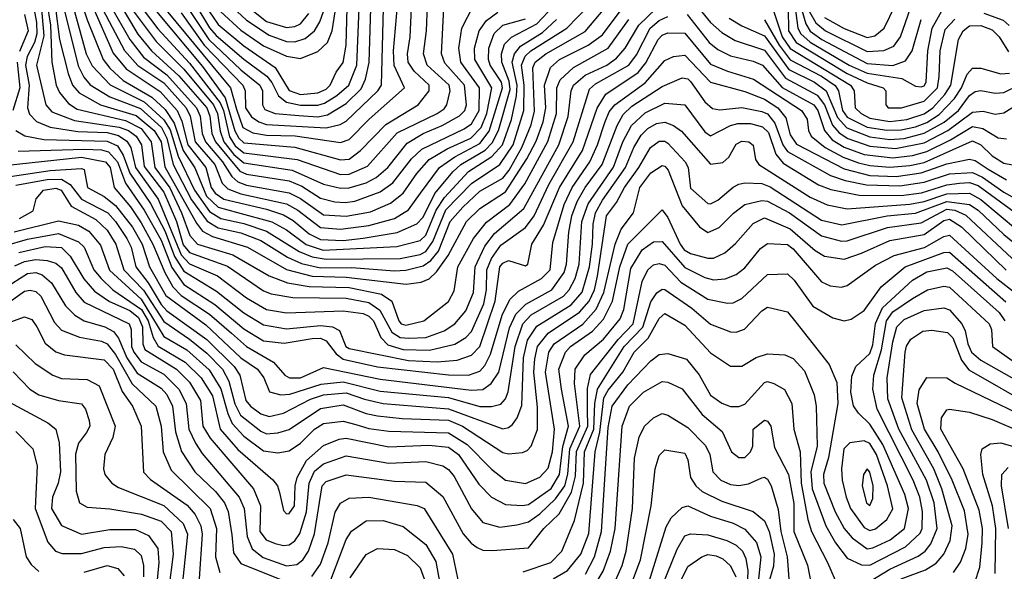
# Model space of a CAD drawing. Extents: x 501367 to 657802, y 482273 to 547541.
# Tile 303 of 656: x 606398 to 609857, y 501955 to 503895. Entities that reach past the tile are written whole.
import ezdxf

# ---------------------------------------------------------------- set-up
doc = ezdxf.new("R2010")
doc.units = 0

msp = doc.modelspace()

# ---------------------------------------------------------------- linework, layer by layer
at = {"layer": '0CON20XD'}
for points in [[(607111.7, 503971.7), (607195, 503892.8), (607275, 503839.8), (607335, 503818), (607365, 503816.7), (607401.1, 503828.9), (607434.1, 503855.9), (607452.3, 503887.7), (607530.9, 504109.1)], [(606588, 504038), (606634.7, 503894.7), (606691.3, 503755), (606714.4, 503724.4), (606761.4, 503681.4), (606862.4, 503622.4), (606909.2, 503579.2), (606941.3, 503531.3), (606972.1, 503435), (607013.2, 503373.2), (607054.3, 503274.3), (607095.4, 503235.4), (607163.2, 503216.8), (607283.5, 503183.5), (607335, 503155.6), (607405, 503104.1), (607463.7, 503083.7), (607723.4, 503096.6), (607805, 503118.5), (607825, 503137.3), (607861.2, 503225), (607891, 503269), (607975, 503360.3), (608056.8, 503413.2), (608093.9, 503455), (608125.8, 503544.2), (608143.4, 503626.6), (608145.5, 503665), (608128.5, 503745), (608135.8, 503774.2), (608158, 503802), (608235, 503849.8), (608284, 503895)], [(609115, 504033.8), (609160.4, 503880.4), (609175, 503854.7), (609216.1, 503825), (609375, 503740.6), (609465, 503734), (609510.1, 503749.9), (609533.5, 503785), (609565, 503895.3)], [(606730.2, 503985), (606813.6, 503843.6), (606860.8, 503785), (606957.1, 503697.1), (607055, 503585), (607066.5, 503555), (607073.6, 503495), (607085.6, 503465), (607171.8, 503361.8), (607195, 503351.2), (607345, 503327.9), (607389.4, 503309.4), (607455, 503266.8), (607505, 503254.6), (607541.5, 503251.5), (607575, 503256.9), (607665, 503288.7), (607709.1, 503320.9), (607775.1, 503404.9), (607810.6, 503439.4), (607959.6, 503510.4), (607985, 503528.4), (608011.8, 503575), (608013.8, 503655), (607948.1, 503745), (607940.6, 503795), (607951.7, 503865), (607992.2, 503945)], [(606825, 503989.7), (607040.4, 503730.4), (607120.2, 503620.2), (607154.2, 503504.1), (607167.9, 503477.9), (607185, 503461.1), (607365, 503446.8), (607525, 503401.3), (607555, 503404.2), (607595.7, 503435), (607684, 503526), (607797.6, 503595), (607836.8, 503645), (607836.2, 503665), (607783.9, 503713.9), (607763.4, 503745), (607760.6, 503775), (607769.9, 503835), (607774.6, 503935)], [(606850.5, 504005), (607139.1, 503655), (607159.9, 503579.9), (607182, 503515), (607217.1, 503497.1), (607265, 503488.7), (607366.1, 503486.1), (607525, 503462.6), (607555, 503473.8), (607625.6, 503545), (607749.8, 503655), (607714, 503734), (607711.8, 503785), (607725.1, 503945)], [(606473, 503945), (606482.6, 503837.4), (606457.3, 503735), (606490.4, 503595), (606510.5, 503570.5), (606590.6, 503540.6), (606747.1, 503517.1), (606780.2, 503505), (606807.7, 503485), (606826, 503455), (606835, 503378.3), (606905, 503287.7), (606949.5, 503185), (606972.9, 503102.9), (606995, 503076.4), (607128.2, 503028.2), (607255, 502941.6), (607281, 502931), (607357.7, 502917.7), (607545, 502914.9), (607625, 502899.6), (607663.3, 502873.3), (607705.8, 502795.8), (607735, 502777.5), (607764.9, 502775.1), (607825, 502777.4), (607889.8, 502800.2), (607926.6, 502825), (607965, 502870.5), (607992.8, 502935), (607997.9, 503025), (608031.9, 503098.1), (608066.7, 503143.3), (608168.8, 503231.2), (608292.4, 503455), (608325.4, 503554.6), (608335.4, 503645), (608343.3, 503665), (608385, 503699.7), (608461.1, 503735), (608495, 503759), (608525, 503794.3), (608573.1, 503875), (608665, 503964.8)], [(606493.7, 503955), (606506.3, 503875), (606511.1, 503745), (606526.2, 503665), (606538.4, 503638.4), (606569.6, 503599.6), (606600.5, 503580.5), (606769.8, 503539.8), (606825, 503512.1), (606859.7, 503465), (606872.9, 503375), (606925, 503302.8), (606967, 503215), (606995.6, 503135.6), (607023, 503105), (607147.2, 503067.2), (607275, 502994), (607338.8, 502968.8), (607415, 502956.9), (607555, 502952.5), (607669.2, 502929.2), (607705.3, 502905), (607730.3, 502835), (607738.4, 502825), (607755, 502820.7), (607817.8, 502835), (607905, 502903.3), (607925, 502940.8), (607937.5, 503025), (607991.8, 503125), (608037.5, 503182.5), (608120.3, 503245), (608173.1, 503316.9), (608253.7, 503466.3), (608284.1, 503565), (608284.6, 503655), (608297, 503683.1), (608343.1, 503726.9), (608465.2, 503795), (608538.6, 503895)], [(606649.8, 503950.2), (606726.8, 503776.8), (606771.7, 503721.7), (606892.1, 503642.1), (606951.2, 503575), (606968, 503538), (606988.9, 503455), (607051.9, 503375), (607070.8, 503305), (607085, 503284.4), (607115, 503263.9), (607265, 503228.8), (607325, 503208), (607358.5, 503188.5), (607415, 503142.1), (607455, 503121.2), (607535, 503117.6), (607605, 503125.9), (607723.9, 503146.1), (607793, 503177), (607815, 503199.8), (607856.9, 503283.1), (607919.9, 503360.1), (607947.9, 503385), (608033.7, 503436.3), (608058.4, 503461.6), (608080.2, 503505), (608120.9, 503649.1), (608118.2, 503678.2), (608091.7, 503745), (608090.9, 503775), (608101.7, 503808.3), (608126.2, 503833.8), (608215, 503880), (608275, 503943.1)], [(606809.8, 503959.8), (606883.1, 503863.1), (606995, 503742.4), (607102.1, 503602.1), (607114.6, 503575), (607135, 503482.8), (607155, 503451.3), (607185, 503425.9), (607372.7, 503402.7), (607525, 503350.5), (607555, 503351.4), (607620.4, 503379.6), (607723.7, 503496.3), (607864.2, 503565), (607888.9, 503581.1), (607898.5, 503595), (607910.4, 503645), (607906.3, 503665), (607830, 503735), (607816.6, 503775), (607827.5, 503855), (607830.6, 503945)], [(607032.1, 503972.1), (607095, 503878.4), (607185, 503802.8), (607296, 503726), (607345, 503645.4), (607385, 503631.9), (607445, 503637.3), (607475, 503650.7), (607489.3, 503665), (607509.9, 503710.1), (607535, 503743.8), (607544.9, 503805.1), (607548.7, 503935)], [(607156.3, 503976.3), (607265, 503888.8), (607335, 503867.4), (607365, 503870.5), (607385, 503880), (607414, 503916)], [(608766.4, 503956.4), (608825, 503885.2), (608865, 503849.8), (608911.9, 503821.9), (609015, 503787.2), (609088.5, 503688.5), (609199.1, 503629.1), (609225, 503595.7), (609253.7, 503523.7), (609276.8, 503496.8), (609307.4, 503477.4), (609385, 503449.8), (609475, 503442.1), (609575, 503462), (609658.8, 503505), (609745, 503569.2), (609782.5, 503572.5), (609825, 503562), (609855, 503567.3), (609958.3, 503631.7)], [(609119.8, 503955), (609131.4, 503865), (609142.5, 503845), (609175.6, 503815.6), (609312.1, 503735), (609375, 503706.2), (609497.4, 503687.4), (609545, 503660.4), (609565, 503658.7), (609575, 503662), (609582.3, 503675), (609588.7, 503785), (609603.5, 503865), (609636.3, 503923.7)], [(606415, 503913.4), (606428.3, 503855), (606397.7, 503782.3)], [(606447.6, 503935), (606457.4, 503885), (606457.8, 503845), (606450.2, 503815), (606424.6, 503765), (606418.4, 503735), (606431.9, 503665), (606425.7, 503585), (606432.2, 503562.2), (606456.7, 503536.7), (606505, 503516.6), (606602, 503502), (606705, 503498.2), (606745, 503487.3), (606775, 503467.7), (606788.5, 503445), (606804.4, 503375), (606885, 503263.8), (606965, 503067.8), (606995, 503035.9), (607093.4, 502993.4), (607195, 502916.8), (607265, 502875.2), (607335, 502863.4), (607535, 502871.1), (607605, 502861.3), (607625, 502852.5), (607641.4, 502835), (607666.8, 502776.8), (607690.9, 502750.9), (607745, 502734.9), (607837.2, 502732.8), (607926.6, 502753.4), (607965, 502777.3), (607985, 502798), (608028.8, 502895), (608037.8, 502945), (608039.4, 503015), (608055.4, 503054.6), (608088.1, 503101.9), (608175.6, 503164.4), (608205.1, 503205), (608257.2, 503315), (608341.9, 503465), (608399.4, 503650.6), (608420.6, 503669.4), (608537.7, 503735), (608565, 503771.7), (608613.4, 503865), (608645, 503892.1), (608675, 503906.2)], [(606522.7, 503945), (606537.8, 503825), (606568.5, 503705), (606584, 503665), (606606.9, 503636.9), (606682.5, 503595), (606807.2, 503557.2), (606870.5, 503505), (606894.9, 503465), (606907.4, 503377.4), (607018.7, 503178.7), (607040.8, 503150.8), (607075, 503131.8), (607198.8, 503095), (607335.7, 503015.7), (607425, 502992.2), (607545, 502989.7), (607755.3, 502964.7), (607808.3, 502971.7), (607836.9, 502983.1), (607862.2, 503007.8), (607903.4, 503065), (607968.2, 503185), (608015, 503230.8), (608105, 503289.7), (608179.9, 503405), (608212.5, 503467.5), (608237.2, 503535), (608245.9, 503585), (608241.6, 503665), (608263.1, 503726.9), (608295, 503754.3), (608395.2, 503804.8), (608445, 503841.4), (608508.1, 503925)], [(606551, 503945), (606603, 503733), (606622.9, 503692.9), (606645.3, 503665.3), (606715, 503623.5), (606822, 503582), (606895.9, 503515.9), (606915, 503478.3), (606937.1, 503385), (607001.5, 503261.5), (607056.5, 503186.5), (607095, 503162.8), (607175, 503144.5), (607245, 503117.9), (607339, 503059), (607387.6, 503037.6), (607455, 503022.5), (607565, 503023.3), (607715, 503011.2), (607755, 503013.7), (607815, 503028.5), (607841.9, 503048.1), (607868.9, 503081.1), (607910.2, 503185), (607954.5, 503235.5), (608015, 503291.1), (608095, 503337.7), (608117.3, 503365), (608162.4, 503445), (608194.7, 503525), (608206.7, 503573.3), (608201.2, 503725), (608208.9, 503745), (608246.7, 503775), (608385, 503853), (608453.8, 503935)], [(606584.7, 503945), (606631.6, 503775), (606652.4, 503732.4), (606715.7, 503665.7), (606835, 503606.1), (606905, 503542.9), (606926.8, 503506.8), (606954.9, 503415), (607011.9, 503295), (607065, 503220.6), (607105, 503195.3), (607185, 503178.1), (607265, 503151.1), (607379.4, 503079.4), (607425, 503060.8), (607475, 503052.5), (607735, 503054.3), (607805, 503069.3), (607825, 503080), (607849.9, 503115), (607895, 503225.4), (607985, 503318.5), (608085, 503385.7), (608131.3, 503455), (608169.3, 503575), (608170.1, 503665), (608161, 503735), (608173.3, 503766.7), (608193.2, 503785), (608320.8, 503865), (608397.2, 503945)], [(606690.2, 503930.2), (606766.6, 503786.6), (606813.1, 503733.1), (606905, 503672.5), (606983.4, 503585), (606996.7, 503555), (607014.9, 503465), (607083.7, 503385), (607109.4, 503319.4), (607129.3, 503299.3), (607175, 503281.7), (607335, 503246.6), (607375, 503225.1), (607455, 503164), (607525, 503158.4), (607625, 503170.8), (607714.7, 503195.3), (607763.7, 503226.3), (607805.7, 503285), (607872.5, 503375), (607927.2, 503412.8), (608015, 503459.1), (608047.2, 503502.8), (608094.7, 503655), (608090.2, 503675), (608051.3, 503735), (608045.3, 503755), (608046.6, 503795), (608065, 503846.2), (608095, 503875.9), (608175, 503898)], [(606715.8, 503945.9), (606785.2, 503825.2), (606833.2, 503763.2), (606915, 503700.3), (607019.6, 503585), (607032.4, 503555), (607039, 503495), (607051.2, 503465), (607110, 503395), (607143.1, 503343.1), (607164.4, 503324.4), (607195, 503312.8), (607345, 503286.2), (607385, 503265.4), (607465, 503208.5), (607545, 503203.3), (607630.9, 503219.1), (607701, 503249), (607745.1, 503284.9), (607793.8, 503353.8), (607837.1, 503402.9), (607899.9, 503440.2), (607982.4, 503477.6), (608019.8, 503515), (608039.7, 503565), (608056.5, 503655), (607997.4, 503755), (607995.7, 503795), (608012.1, 503855), (608038.5, 503891.5), (608078.4, 503921.6)], [(606796.3, 503926.3), (606877.7, 503817.7), (606975, 503720.7), (607078.5, 503595), (607092.9, 503565), (607102.3, 503502.3), (607115.8, 503465), (607150.8, 503420.8), (607185, 503391.2), (607355.1, 503365.1), (607465, 503315.7), (607525, 503302.6), (607555, 503303.6), (607615, 503320.4), (607650.2, 503339.8), (607691.2, 503375), (607759.5, 503460.5), (607815.2, 503494.8), (607882, 503522), (607943.6, 503556.4), (607962.2, 503575), (607968, 503595), (607960.8, 503665), (607891.7, 503741.7), (607880.5, 503775), (607888.4, 503935)], [(606965, 503918.5), (607045.7, 503805.7), (607181.5, 503665), (607189.7, 503645), (607191.4, 503585), (607212.9, 503552.9), (607238.4, 503535), (607265, 503525.9), (607475, 503514.2), (607524, 503526), (607545, 503538.4), (607656, 503645), (607669.6, 503665), (607676, 503935)], [(606987.9, 503937.9), (607062.5, 503825), (607175, 503718.5), (607242.3, 503665), (607250.6, 503645), (607251.5, 503595), (607258.7, 503578.7), (607295.3, 503565.3), (607378.3, 503558.3), (607445, 503553.1), (607479.6, 503560.4), (607545, 503600.5), (607598.1, 503651.9), (607613.2, 503685), (607626.2, 503743.8), (607631.6, 503935)], [(607016.4, 503946.4), (607065, 503865.7), (607088.6, 503838.6), (607185, 503756), (607266.1, 503696.1), (607284.1, 503674.1), (607307.4, 503627.4), (607335, 503605.1), (607385, 503594.5), (607445, 503594.3), (607468.9, 503601.1), (607512.1, 503627.9), (607554.6, 503665), (607582.1, 503735), (607590.3, 503935)], [(607103.5, 503923.5), (607175, 503857.4), (607255, 503802.5), (607335, 503766.7), (607385, 503758.5), (607445, 503783.4), (607479.8, 503815), (607495.4, 503855), (607510.2, 503945)], [(608742.9, 503912.9), (608820.2, 503815), (608850.3, 503790.3), (608895, 503768.1), (608975, 503749.1), (609007.8, 503735), (609076.2, 503656.2), (609188.4, 503595), (609202.6, 503575), (609225.1, 503505), (609252.6, 503472.6), (609295, 503446.6), (609365, 503421.1), (609465, 503409), (609535, 503417.6), (609585, 503431.4), (609668.1, 503471.9), (609745, 503518.9), (609782.2, 503512.2), (609835, 503479.6), (609865, 503475.8)], [(609046, 503926), (609077.2, 503835), (609105, 503793.3), (609316.8, 503665), (609330.2, 503645), (609332.8, 503585), (609353.8, 503565), (609385, 503548.9), (609455, 503537.1), (609515, 503543.3), (609575, 503564.2), (609605.9, 503585), (609648.5, 503631.5), (609669.2, 503665), (609696.2, 503825), (609712.7, 503855), (609735, 503873.1), (609775, 503874.1), (609815, 503858.6), (609839, 503835), (609872, 503782)], [(609098.2, 503935), (609099.3, 503855), (609125.8, 503815), (609305, 503705.9), (609375, 503672.5), (609431.5, 503655), (609440.5, 503645), (609440.5, 503595), (609449.4, 503585), (609496, 503585), (609575, 503607.9), (609622.7, 503655), (609628.3, 503695), (609632, 503785), (609649.8, 503860.2), (609682.9, 503897.1)], [(609172.7, 503922.7), (609195, 503883.2), (609228.4, 503855), (609375, 503782.4), (609434.1, 503785.9), (609468.8, 503801.2), (609492.3, 503835), (609527.4, 503935)], [(609225, 503902.7), (609295, 503863.9), (609375, 503832.4), (609402.2, 503837.8), (609435.4, 503864.6), (609474.2, 503945)], [(609785, 503918.2), (609852.6, 503892.6), (609874.3, 503874.3)], [(608890.6, 503900.6), (608935, 503873.5), (609015, 503837.7), (609099.6, 503719.6), (609190.7, 503675), (609231.6, 503645), (609270.7, 503550.7), (609304.4, 503514.4), (609385, 503482.3), (609455, 503473.8), (609505, 503477.3), (609575, 503495.4), (609645.5, 503534.5), (609696.1, 503575), (609735, 503627.7), (609755, 503641.9), (609775, 503646), (609825, 503635.9), (609855, 503638.8), (609913.1, 503666.9)], [(609015, 503894.8), (609065.8, 503805), (609105, 503753.9), (609215, 503695.9), (609263, 503663), (609274.7, 503645), (609288.3, 503575), (609305, 503552.4), (609375, 503517), (609445, 503506.3), (609495, 503507.5), (609545, 503518), (609585, 503533.4), (609628.5, 503561.5), (609682.6, 503617.4), (609706.8, 503655), (609726.7, 503703.3), (609745, 503723.9), (609775, 503724), (609844.6, 503704.6), (609875, 503707.1)], [(606384.7, 503505), (606416.2, 503486.2), (606483.1, 503473.1), (606705, 503468), (606741.2, 503451.2), (606761.4, 503418.6), (606785, 503355), (606857.7, 503247.7), (606909.2, 503149.2), (606942, 503062), (606975, 503010.1), (607089.5, 502939.5), (607185, 502863.4), (607255, 502821.1), (607335, 502808), (607455, 502819.5), (607497.1, 502815), (607522.1, 502802.1), (607544.1, 502745), (607555, 502738.3), (607764.1, 502695.9), (607865, 502691.8), (607935, 502696.8), (607985, 502714.5), (608014.5, 502745), (608068.8, 502905), (608085.1, 503025), (608095, 503038.9), (608115, 503047.7), (608175, 503028.9), (608182.9, 503035), (608197.1, 503105), (608238.4, 503171.6), (608294.7, 503305), (608374.9, 503435), (608426.3, 503583.7), (608457.4, 503632.6), (608570.5, 503709.5), (608597.3, 503742.7), (608641.2, 503825), (608655, 503840), (608675, 503848.4), (608735, 503847), (608825, 503738.6), (608884.2, 503714.2), (608975.5, 503685.5), (609145.2, 503575), (609164.4, 503545), (609169, 503505), (609179.1, 503485), (609227.3, 503445), (609291, 503411), (609345, 503391.5), (609385, 503381.6), (609455, 503375.8), (609525, 503381.7), (609575, 503393), (609745, 503468.4), (609775, 503454.8), (609815, 503416.2), (609855, 503389.8), (609886.3, 503383.7)], [(606388.8, 503745), (606399.1, 503655), (606373.7, 503575)], [(606392.5, 503432.5), (606625, 503439.7), (606685, 503437.3), (606709.6, 503429.6), (606741.3, 503395), (606769.3, 503319.3), (606835, 503224.5), (606895, 503119), (606933.1, 503023.1), (606975, 502963.5), (607083.1, 502893.1), (607185, 502807.3), (607255, 502765.1), (607327.3, 502757.3), (607425, 502773.8), (607455, 502774.7), (607475, 502765.4), (607509.9, 502719.9), (607535, 502701.2), (607655, 502673.9), (607905, 502645.3), (607975.3, 502644.7), (608015, 502659), (608031.9, 502678.1), (608051.9, 502718.1), (608092.5, 502855), (608119.6, 502910.4), (608150.5, 502939.5), (608230.7, 502985), (608261.9, 503015), (608271.5, 503111.5), (608311, 503245), (608339.1, 503305), (608401.5, 503395), (608428.3, 503455), (608453.5, 503533.5), (608469.5, 503570.5), (608488.3, 503595), (608595, 503673), (608665, 503751), (608695.2, 503764.8), (608735, 503769.8), (608825, 503674.8), (608945, 503641.8), (609015, 503614.7), (609061.4, 503585), (609090, 503550), (609105, 503489.3), (609127.1, 503457.1), (609295, 503370.3), (609385, 503346.8), (609476.9, 503343.1), (609565, 503355.8), (609655, 503387.6), (609735, 503404.6), (609755, 503399.2), (609800.6, 503369.4), (609865, 503331.5)], [(606345, 503382.4), (606615, 503410.9), (606700, 503395), (606715.7, 503375), (606729.9, 503305), (606786.8, 503236.8), (606825, 503179.7), (606866.2, 503105), (606907.6, 503005), (606935.5, 502955.5), (606965.7, 502925), (607065, 502858.5), (607141.9, 502791.9), (607195, 502744.9), (607290.2, 502690.2), (607330, 502645), (607345.4, 502635.4), (607385, 502634.9), (607465, 502671.1), (607665, 502630.1), (607985, 502591.4), (608025, 502593.8), (608054.9, 502615.1), (608081.7, 502655), (608118.7, 502811.3), (608141.5, 502858.5), (608175.7, 502894.3), (608267, 502945), (608310.9, 503005), (608319.6, 503035), (608327.6, 503147.6), (608338.1, 503205), (608356.8, 503255), (608384.2, 503305), (608444.4, 503385.6), (608497.3, 503522.7), (608518.7, 503561.3), (608549, 503591), (608655, 503659.7), (608725, 503690), (608745, 503687.1), (608755, 503677.5), (608805.3, 503605.3), (608832.4, 503582.4), (608858.2, 503578.2), (608935, 503585.4), (609005, 503572.4), (609025, 503563.2), (609050.9, 503530.9), (609079.6, 503455), (609095, 503431.6), (609246.7, 503346.7), (609298.6, 503328.6), (609373.4, 503313.4), (609490.1, 503310.1), (609575, 503322.9), (609665, 503352.7), (609745, 503357.1), (609780.9, 503340.9), (609855, 503287.7), (609935, 503244)], [(606255, 503326.8), (606505, 503364.2), (606615, 503371.8), (606625, 503367.7), (606635.8, 503305), (606695, 503272.5), (606735, 503241.4), (606793.8, 503165), (606828.2, 503105), (606853.7, 503025), (606912, 502925), (607051.6, 502821.6), (607175, 502705.7), (607233, 502665), (607256.1, 502635), (607275.8, 502585.8), (607315, 502575.2), (607347.5, 502577.5), (607456.7, 502613.3), (607535, 502620.9), (607665, 502588.2), (607905, 502565.5), (608015, 502533.8), (608056.1, 502533.9), (608087.9, 502542.1), (608105, 502560.7), (608114.5, 502585.6), (608138.2, 502745), (608165.5, 502825), (608195, 502856.4), (608308, 502922), (608328.6, 502945), (608349.1, 502985), (608363.5, 503035), (608373.5, 503185), (608395, 503246.8), (608483.8, 503376.2), (608517, 503465), (608547.2, 503522.8), (608595, 503567.6), (608665, 503600.6), (608735, 503595.3), (608805, 503500.8), (608825, 503486.2), (608895, 503522.8), (608920.4, 503529.6), (608965, 503529.4), (609008.2, 503518.2), (609028.2, 503498.2), (609055, 503421.7), (609079.7, 503389.7), (609204.1, 503314.1), (609247.4, 503297.4), (609347.3, 503277.3), (609495, 503276.6), (609566, 503286), (609655, 503314.2), (609700.1, 503320.1), (609735, 503322.4), (609765, 503311.4), (609935, 503187.4)], [(606385, 503312.9), (606495, 503333), (606545, 503334.1), (606575.1, 503315.1), (606615, 503263.5), (606707.2, 503215), (606735.1, 503185.1), (606774.8, 503124.8), (606789.2, 503095), (606806.1, 503025), (606849.6, 502969.6), (606895, 502893.4), (606915, 502871.2), (607055, 502770.1), (607151.7, 502675), (607171.9, 502645), (607192.2, 502555), (607208.5, 502535), (607245, 502508.4), (607275, 502499.4), (607325, 502510.8), (607420.2, 502559.8), (607465.8, 502575.8), (607545, 502582.7), (607609.8, 502559.8), (607675.4, 502544.6), (607905, 502526.1), (608095, 502456), (608115, 502460.5), (608128.9, 502471.1), (608145.8, 502494.2), (608162, 502538), (608168.3, 502705), (608182.3, 502767.7), (608215, 502817), (608335, 502892.4), (608373.7, 502936.3), (608399.6, 503025), (608410.4, 503105), (608412.3, 503175), (608421.1, 503215), (608445, 503259.5), (608525.8, 503375), (608555.3, 503444.7), (608581.8, 503488.2), (608605, 503512.3), (608635, 503529.4), (608665, 503534.5), (608695, 503522.9), (608722.6, 503502.6), (608825, 503386.9), (608868.1, 503391.9), (608888.8, 503411.2), (608915, 503457.5), (608935, 503467.6), (608960, 503465), (608975, 503453.8), (608983, 503403), (608994.4, 503385), (609175, 503270.4), (609235, 503243.3), (609305, 503229.6), (609525, 503245.7), (609575, 503254.8), (609655, 503282.8), (609735, 503284.3), (609775, 503262.8), (609903.4, 503155)], [(606396.9, 503195), (606445, 503222.7), (606456, 503265), (606482, 503295), (606525, 503302.4), (606544.3, 503295), (606579.2, 503239.2), (606665, 503191.7), (606705, 503154.4), (606736.4, 503105), (606763.8, 503015), (606832.9, 502942.9), (606905, 502832.7), (606995, 502771.2), (607055, 502722), (607110, 502665), (607132.9, 502622.9), (607153.5, 502543.5), (607173.8, 502503.8), (607245, 502447), (607265, 502437.7), (607305, 502441.4), (607345, 502453.4), (607455, 502527.6), (607535, 502540.1), (607615, 502509.9), (607655, 502501.1), (607741.5, 502491.5), (607905, 502485.7), (607953.2, 502465), (608095, 502372.2), (608115, 502368.1), (608165, 502372.4), (608180.9, 502379.1), (608194.7, 502395), (608217.1, 502452.9), (608217.6, 502532.4), (608204.5, 502655), (608207.8, 502702.2), (608217, 502745), (608255, 502792.5), (608364.2, 502865.8), (608398.3, 502905), (608416.9, 502945), (608427.7, 502992.3), (608459.9, 503205), (608495, 503251.6), (608523, 503305), (608573.6, 503375), (608614.7, 503445.3), (608645, 503467.3), (608665, 503467.3), (608675, 503460.4), (608735.6, 503395), (608746.3, 503375), (608755, 503301.8), (608815, 503248.4), (608825, 503247.1), (608850.5, 503259.5), (608904.1, 503305.9), (608925, 503316.3), (608945, 503321.1), (609005, 503318.2), (609035, 503306.6), (609215, 503190), (609286.4, 503173.6), (609445.6, 503204.4), (609545, 503214), (609655, 503255.2), (609734.3, 503244.3), (609765, 503224.9), (609855, 503139.1), (609925, 503082.8)], [(606378.2, 503148.2), (606535, 503186.8), (606605, 503171.8), (606640.7, 503150.7), (606682.1, 503102.1), (606713.8, 503013.8), (606825, 502911.6), (606905, 502781), (606985, 502733), (607063.3, 502663.3), (607105, 502596.1), (607129.2, 502509.2), (607144.8, 502474.8), (607185, 502430.2), (607255, 502377.8), (607305, 502371.5), (607345, 502378.3), (607385, 502405.6), (607433.5, 502455), (607465, 502473.9), (607535, 502483), (607579, 502471), (607625, 502456.9), (607695, 502447.2), (607905, 502441.6), (607970.1, 502400.1), (608055, 502313.9), (608105, 502275.7), (608175, 502263), (608225, 502286.2), (608255, 502317.5), (608269.3, 502375), (608277.2, 502455), (608245.1, 502655), (608256.9, 502725), (608275.8, 502755), (608376.5, 502823.5), (608423.4, 502876.6), (608450.6, 502935), (608490.5, 503105), (608511.6, 503158.4), (608554, 503215), (608576.4, 503305), (608615, 503355.6), (608655, 503382.3), (608665, 503379.5), (608676.2, 503365), (608725, 503239.5), (608785.9, 503165.9), (608815, 503145.9), (608855, 503163.3), (608905.4, 503214.6), (608945, 503244.3), (609005, 503259.1), (609025, 503256.2), (609102.2, 503215), (609215, 503134.2), (609285, 503116), (609305, 503117.4), (609446.6, 503163.4), (609565, 503179.9), (609655, 503228.2), (609683.3, 503225), (609722.4, 503207.6), (609885, 503054.9)], [(606345, 503099), (606425, 503123.1), (606535, 503142.6), (606605, 503113.5), (606624.5, 503094.5), (606659, 503015), (606684, 502984), (606725, 502944.6), (606825.6, 502875), (606848.9, 502835), (606866.8, 502776.8), (606885, 502746.6), (606979.9, 502689.9), (607035.9, 502635), (607075, 502571.8), (607102, 502455), (607165, 502383.4), (607286.9, 502276.9), (607303.4, 502255), (607311.3, 502231.3), (607325, 502168.9), (607335, 502156.9), (607345, 502157.5), (607363.8, 502185), (607365.6, 502255), (607372.4, 502285), (607405.6, 502344.4), (607465, 502397.6), (607520.1, 502419.9), (607545, 502423.4), (607695, 502392.4), (607835, 502398.5), (607905, 502391.2), (607940.2, 502365), (608011.2, 502261.2), (608055.4, 502215.4), (608105, 502189.8), (608165, 502185.5), (608185, 502189.8), (608265, 502246.2), (608294.3, 502295), (608306.6, 502393.4), (608326.2, 502465), (608301.3, 502595), (608292.3, 502665), (608315.1, 502724.9), (608333.6, 502745), (608410.9, 502799.1), (608448.7, 502841.3), (608481.2, 502905), (608506.9, 503025), (608535, 503104.8), (608655, 503226), (608675, 503198.5), (608717.8, 503105), (608733, 503085), (608755, 503072.3), (608815, 503055.6), (608835, 503056.5), (608875, 503075.3), (608912.5, 503107.5), (608975, 503177.7), (609015, 503198.1), (609105, 503159.5), (609192.7, 503082.7), (609225, 503063), (609295, 503052), (609355, 503074.1), (609455, 503118.1), (609575, 503139.1), (609645, 503187.9), (609665, 503193.6), (609706.7, 503166.7), (609864.2, 503014.1)], [(606395, 503076.3), (606487.1, 503097), (606545, 503093.2), (606575, 503062.6), (606623.7, 502983.7), (606660.4, 502940.4), (606713.1, 502903.1), (606785, 502871.6), (606815, 502846.8), (606829.9, 502815), (606830.1, 502755), (606837.3, 502735), (606948.5, 502665), (606995, 502620.3), (607032.8, 502555), (607042, 502465), (607066.7, 502423.3), (607219.1, 502245), (607243.7, 502185), (607242.2, 502095), (607264.3, 502065), (607295, 502051.9), (607325, 502045.2), (607345, 502047.5), (607365, 502062.1), (607382.8, 502087.2), (607405.7, 502164.3), (607414.5, 502265), (607433.5, 502306.5), (607465, 502333.1), (607545, 502361.3), (607695, 502335.4), (607825, 502341.3), (607885, 502326.1), (607905, 502312.7), (607925, 502287.5), (607985, 502174.7), (608025, 502126), (608085, 502109.3), (608145, 502118.1), (608185, 502129.1), (608225, 502157), (608280.6, 502209.4), (608313.3, 502255), (608324.1, 502295.9), (608331.1, 502385), (608365.6, 502465), (608346.7, 502615), (608349.7, 502665), (608383.5, 502716.5), (608449.5, 502770.5), (608507.4, 502842.6), (608520.3, 502875), (608545, 503019.6), (608585, 503085.2), (608625, 503114), (608655, 503114.4), (608735, 503022.7), (608805, 502987.5), (608835, 502980), (608876.5, 502983.5), (608915, 502998.1), (608945, 503022.1), (609000.6, 503089.4), (609025, 503108.1), (609095, 503104), (609115, 503088.9), (609215, 502973.3), (609245, 502958.7), (609285, 502953.4), (609305, 502959.7), (609405, 503031.2), (609470, 503065), (609576.4, 503093.6), (609645, 503132.2), (609665, 503136.5), (609831, 502985), (609900.5, 502930.5)], [(606381.2, 503028.8), (606415, 503044.1), (606455, 503051.1), (606495, 503048), (606525, 503037.9), (606545, 503021.7), (606595.5, 502935.5), (606625, 502901.2), (606782.8, 502825), (606789.9, 502805), (606790.4, 502745), (606798.7, 502725), (606825, 502691.9), (606905, 502647.4), (606957.5, 502595), (606983, 502545), (606992.6, 502455), (607015.5, 502405.5), (607039.3, 502369.3), (607169.4, 502215), (607186.3, 502175), (607196.8, 502076.8), (607215, 502033.6), (607253.7, 502003.7), (607335, 501974.2), (607371.2, 501978.8), (607393.2, 501995)], [(607393.2, 501995), (607412.4, 502025), (607433.7, 502086.3), (607460.7, 502255), (607475, 502270.5), (607545, 502294.1), (607715, 502272.2), (607825, 502268.3), (607885, 502217.3), (607956.5, 502086.5), (607983.6, 502053.6), (608005, 502038.1), (608025, 502029.5), (608057.4, 502027.4), (608185, 502036.6), (608239.6, 502105), (608292.8, 502157.2), (608336.6, 502233.4), (608351, 502289), (608354.6, 502375.4), (608393.6, 502465), (608392.6, 502522.6), (608392.5, 502597.5), (608403.5, 502646.5), (608500.1, 502769.9), (608552.9, 502825), (608585, 502973.8), (608605, 503014.7), (608625, 503033), (608645, 503037.7), (608665, 503030.8), (608721.2, 502971.2), (608815, 502911.9), (608885, 502897.5), (608905, 502899), (608935, 502913.7), (609025, 502998.9), (609095, 503000.8), (609118.8, 502978.8), (609185, 502887.6), (609255, 502846.5), (609295, 502836), (609318.7, 502841.3), (609365, 502872.1), (609424.6, 502955.4), (609508.6, 503025), (609645, 503076.4), (609665, 503076.5), (609862.4, 502902.4)], [(608167, 501953), (608263.9, 501985), (608303, 502025), (608347, 502133), (608379, 502265), (608382.4, 502375), (608415, 502455), (608418.1, 502545), (608428.4, 502595), (608521.8, 502745), (608587.1, 502812.9), (608615, 502902), (608635.9, 502934.1), (608655, 502947), (608665, 502945.2), (608759.7, 502879.7), (608825, 502823.4), (608895, 502796.6), (608915, 502796), (608943.9, 502806.1), (609005, 502871.3), (609025, 502883.3), (609095, 502867.1), (609125, 502831.2), (609242.3, 502682.3), (609268.7, 502618.7), (609272.1, 502545), (609239.7, 502355), (609222.2, 502295), (609222.6, 502265), (609263.2, 502163.2), (609295, 502104.8), (609322.1, 502072.1), (609375, 502034.2), (609395, 502037), (609456.3, 502065), (609506.5, 502105), (609520.9, 502175), (609507.4, 502225), (609430.6, 502400.6), (609385, 502471.9), (609345, 502510.8), (609327.1, 502537.1), (609317.8, 502585), (609321.2, 502641.2), (609335.3, 502675), (609385, 502720.5), (609395, 502751.1), (609404.4, 502825.6), (609428.9, 502881.1), (609535, 502979), (609585, 503008.3), (609655, 503022.4), (609675, 503011.7), (609839.2, 502865), (609859, 502835)], [(606345, 502951), (606425, 503002.2), (606455, 503005.1), (606477.2, 502997.2), (606509.3, 502969.3), (606558.6, 502888.6), (606591.7, 502855), (606625, 502835.5), (606696.8, 502815), (606727.6, 502797.6), (606745, 502774.3), (606775, 502704.9), (606811.3, 502651.3), (606895, 502598.2), (606915, 502576.3), (606935.1, 502535), (606945.4, 502445), (606966, 502376), (607012.8, 502305), (607085.5, 502235.5), (607118, 502195), (607130.7, 502165), (607142.9, 502082.8)], [(608271.9, 501928.1), (608322.7, 501957.3), (608369.2, 502015), (608397.1, 502087.1), (608420.1, 502375), (608436.5, 502443.5), (608450.5, 502565), (608465, 502591.9), (608517.3, 502655), (608556.5, 502725), (608605.5, 502775), (608645, 502843.6), (608665, 502861.1), (608735, 502820.2), (608825, 502723.3), (608895, 502675.8), (608935, 502675.8), (608985, 502706.5), (609025, 502719.2), (609086, 502716), (609115, 502702.7), (609155, 502659.6), (609188.8, 502575), (609195.6, 502535), (609199.1, 502395), (609177.1, 502305), (609181.6, 502245), (609229.7, 502115), (609263.5, 502055), (609305, 502001.1), (609355, 501977.9), (609385, 501975.7), (609509.5, 502040.5), (609561.4, 502088.6), (609569, 502105), (609570, 502165), (609560.1, 502215), (609537.1, 502275), (609410.2, 502525), (609394.9, 502595), (609398.8, 502645), (609426, 502734), (609443, 502835), (609465, 502866.9), (609535, 502914.2), (609587.8, 502945), (609645, 502957.5), (609665, 502953.8), (609803.4, 502825), (609811.9, 502805), (609815.8, 502745), (609908.9, 502678.9)], [(606345, 502889.2), (606415, 502939.8), (606435, 502943.4), (606455, 502938.5), (606472.9, 502922.9), (606519.9, 502829.9), (606545, 502802.8), (606607.7, 502777.7), (606685, 502764.1), (606705.2, 502755), (606735, 502717.7), (606793.5, 502613.5), (606876.8, 502535), (606894.8, 502465), (606901.7, 502375), (606929.7, 502310.3), (607067.3, 502175), (607090, 502105), (607085.4, 502005.4), (607100.7, 501950.7)], [(609305, 501870.9), (609455, 501961.9), (609555, 502007.4), (609578.8, 502025), (609598.9, 502051.1), (609621.5, 502105), (609610.5, 502195), (609584, 502275), (609487.1, 502455), (609448.2, 502561.8), (609446.1, 502635), (609465, 502762.2), (609479, 502815), (609505, 502840.5), (609575, 502872), (609645, 502881.5), (609665, 502874.8), (609707.9, 502825), (609720.1, 502800.1), (609729.2, 502755), (609741.4, 502725), (609775, 502697.7), (610025, 502555.7)], [(606345, 502823.9), (606415, 502849.5), (606440.2, 502840.2), (606458.7, 502815), (606487.2, 502757.2), (606525, 502726.1), (606555, 502715.7), (606695, 502698.5), (606726.8, 502665), (606757.5, 502587.5), (606794.8, 502535), (606824.8, 502465), (606833.3, 502303.3), (606857.1, 502277.1), (606986.9, 502186.9), (607014.1, 502154.1), (607034.3, 502115), (607039.1, 502085), (607028.6, 501928.6)], [(609495, 501928.6), (609580.7, 501959.3), (609617.2, 501982.8), (609645.2, 502015), (609666.7, 502063.3), (609673.8, 502115), (609638.2, 502245), (609609.9, 502315), (609531.7, 502451.7), (609496.9, 502565), (609508.5, 502725), (609513.1, 502746.9), (609528.4, 502771.6), (609570.4, 502799.6), (609602.8, 502802.8), (609658.1, 502795), (609675.9, 502775.9), (609706.8, 502696.8), (609732.7, 502662.7), (609965, 502530)], [(606385, 502751.1), (606451.9, 502685), (606514, 502644), (606545, 502632.8), (606635, 502628.7), (606677.1, 502607.1), (606733, 502465), (606725.2, 502424.8), (606696.9, 502365), (606692.3, 502315), (606697.7, 502295), (606721.5, 502265), (606745, 502249), (606905, 502185.5), (606972.9, 502122.9), (606987.8, 502085), (606969.3, 501905)], [(608385.3, 501944.7), (608416.9, 502005), (608441.5, 502095), (608455.5, 502314.5), (608465, 502460.8), (608479.4, 502535), (608535, 502610.2), (608615, 502694.7), (608645, 502716.8), (608675, 502721.2), (608740.7, 502700.7), (608785.7, 502645.7), (608825, 502574), (608865, 502545.9), (608895, 502534.3), (608925, 502534.8), (608945, 502542.5), (609015, 502618.5), (609025, 502622.1), (609048, 502615), (609085, 502594.4), (609111.2, 502545), (609118, 502455), (609139.4, 502375), (609143, 502265), (609166.7, 502136.7), (609179.5, 502095), (609235.4, 501985.4), (609275, 501896.5)], [(606375, 502656.3), (606433.3, 502595), (606465, 502574.8), (606535, 502554.8), (606615, 502543.9), (606629.3, 502525), (606642.7, 502485), (606644.3, 502465), (606632.5, 502442.5), (606604.9, 502405.1), (606593.9, 502366.1), (606596.2, 502236.1), (606607.9, 502195), (606635, 502179.7), (606715, 502174), (606825.5, 502155), (606895, 502131.5), (606930.1, 502095), (606936.7, 502015), (606921.5, 501895)], [(609679.1, 501950.9), (609703.5, 501986.5), (609722.1, 502035), (609730.3, 502085), (609717.3, 502167.3), (609674.1, 502275), (609624.9, 502375), (609576.9, 502455), (609551, 502545), (609557.5, 502592.5), (609585, 502636.5), (609655, 502634.6), (609684.2, 502615.8), (610025, 502451.7)], [(608406.2, 501885), (608448.3, 501955), (608474.1, 502025), (608489.9, 502105), (608514.9, 502465.1), (608540, 502535), (608589.4, 502585), (608655, 502621.6), (608675, 502619.8), (608725, 502595.9), (608796.2, 502506.2), (608866.3, 502446.3), (608898.4, 502375), (608925, 502354.7), (608945, 502355.3), (608966, 502375), (608973.3, 502395), (608975.4, 502455), (609015, 502485.9), (609025, 502482.5), (609036.9, 502465), (609049.9, 502389.9), (609098.6, 502295), (609117.4, 502192.6), (609118.2, 502095), (609166, 501976), (609195.3, 501825)], [(606345, 502559.2), (606497.3, 502477.3), (606524.8, 502454.8), (606536.6, 502406.6), (606540.9, 502305), (606533.4, 502265), (606512.9, 502215), (606510, 502175), (606545, 502115.8), (606615.5, 502085.5), (606715, 502101.9), (606805, 502101.7), (606850.9, 502080.9), (606883, 502035), (606886.7, 501985), (606870, 501815)], [(608474.7, 501885.3), (608514.9, 501975), (608529, 502025), (608551.2, 502175), (608557.9, 502352.1), (608573.9, 502426.1), (608593.3, 502465), (608625, 502494.6), (608655, 502509.3), (608675, 502503.2), (608745, 502460.2), (608807.1, 502397), (608822.9, 502365), (608832.6, 502305), (608861.5, 502275), (608895, 502260.2), (608925, 502256.8), (608957.9, 502262.1), (609005, 502283.2), (609015, 502285.4), (609025, 502278.8), (609037.6, 502255), (609062.1, 502172.1), (609071.7, 502095), (609094, 502006), (609110, 501805)], [(609754, 501915), (609771.3, 501968.6), (609779.6, 502055), (609780.7, 502105), (609769.3, 502169.3), (609713, 502315), (609633.6, 502455), (609636.1, 502493.9), (609655, 502522.2), (609665, 502525.3), (609735, 502514.4), (609815, 502488.9), (610008.4, 502405)], [(606385, 502446.1), (606444.7, 502385), (606458.9, 502325), (606452.1, 502175), (606497.1, 502057.1), (606523.6, 502025), (606546.9, 502016.9), (606615, 502017.5), (606695, 502038.6), (606755, 502042.1), (606801.8, 502031.9), (606825, 502010.4), (606833.1, 501975), (606833.6, 501935)], [(609385, 502097.8), (609405, 502104.1), (609445, 502136.6), (609465, 502174.4), (609446.8, 502255), (609407.9, 502365), (609385, 502403.9), (609365, 502413.2), (609315, 502406.7), (609293.7, 502385), (609284.8, 502315), (609287.5, 502275), (609301.8, 502215), (609316.4, 502175), (609365, 502108.1), (609385, 502097.8)], [(609825, 501946.7), (609827.6, 502105), (609815.4, 502185), (609781.2, 502295), (609774.2, 502365), (609779.2, 502385), (609807.2, 502402.8), (609845, 502406), (609955.2, 502374.8)], [(608545.1, 501905), (608578.6, 501995), (608617, 502185), (608630, 502315), (608645, 502361.4), (608665, 502381.5), (608735, 502370), (608745, 502346.2), (608754.8, 502285), (608773, 502255), (608795.8, 502235.8), (608865, 502201.8), (608974.6, 502164.6), (609015, 502131.9), (609030.9, 502095), (609048.9, 502015), (609046.8, 501973.2), (609026.2, 501905)], [(609385, 502185.6), (609395, 502211.2), (609396.9, 502255), (609385, 502303.6), (609375, 502314.5), (609361.9, 502295), (609357.9, 502255), (609372.5, 502195), (609385, 502185.6)], [(609871.4, 502105), (609847.5, 502255), (609848.5, 502295), (609870.1, 502319.9)], [(607423.9, 501936.1), (607455, 501979.3), (607481.4, 502055), (607506.9, 502163.1), (607525, 502194.7), (607555, 502212.4), (607625, 502215.2), (607795, 502185.7), (607818.9, 502175), (607919.1, 502015), (607942.2, 501902.2)], [(608608, 501915), (608668.9, 502111.1), (608687, 502143), (608725, 502179.2), (608745, 502184.8), (608825, 502149.1), (608905, 502124.2), (608945, 502103.3), (608986.2, 502056.2), (609002.2, 502005), (608981.9, 501815)], [(606375, 502136.9), (606399.4, 502105), (606421.3, 502005), (606438, 501978), (606465, 501953.8)], [(607487.7, 501915), (607545, 502066.4), (607563.8, 502096.2), (607615, 502132.5), (607675, 502133.2), (607745, 502112.3), (607825, 502049.3), (607859.5, 501989.5), (607880.1, 501880.1)], [(607142.9, 502082.8), (607149, 502019), (607175, 501982.5), (607335, 501917)], [(608639.7, 501865), (608707.8, 502032.2), (608735, 502079.4), (608755, 502086.7), (608815, 502083.1), (608882.9, 502062.8), (608915, 502046), (608937.4, 502025), (608949.4, 501999.4), (608956.4, 501956.4), (608950.8, 501825)], [(607558.6, 501931.4), (607615, 502013.5), (607655, 502034.7), (607715, 502031.4), (607760.7, 502010.7), (607805, 501966.7), (607824, 501915)], [(608705, 501890.5), (608745, 501971.8), (608795, 502006), (608815, 502013.3), (608845, 502008.9), (608868.1, 501998.1), (608895, 501973.6), (608914.3, 501935)], [(606625, 501951.7), (606705, 501974.8), (606742.7, 501965), (606765, 501939.1)]]:
    msp.add_lwpolyline(points, dxfattribs=at)

doc.saveas('drawing.dxf')
